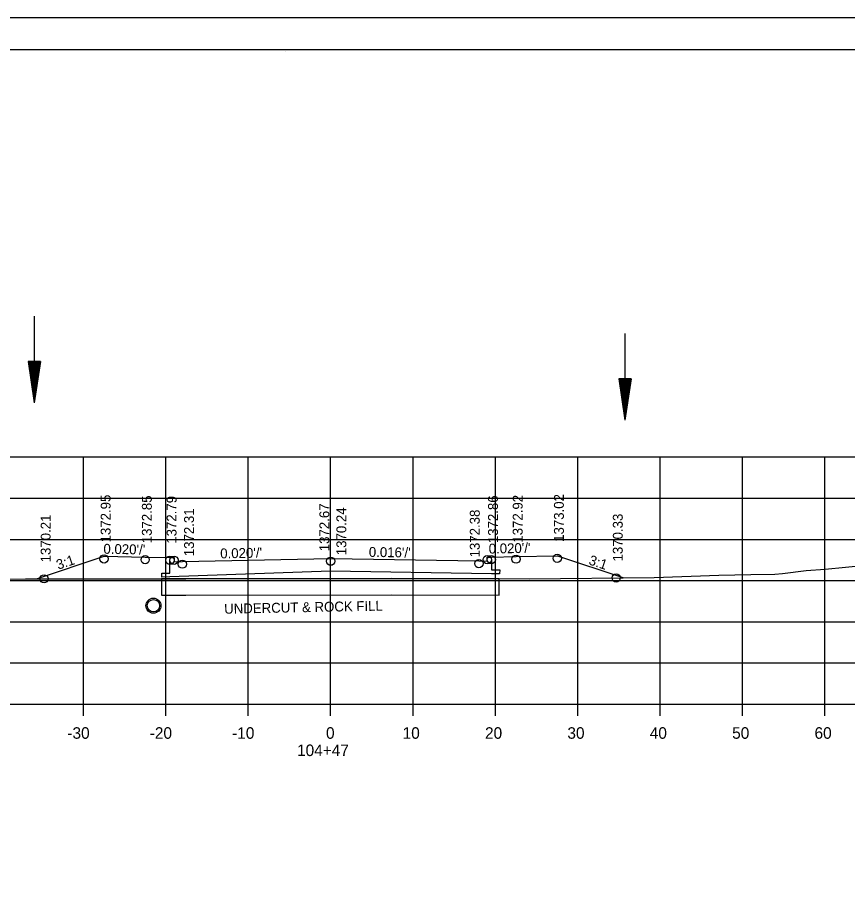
# Model space of a CAD drawing. Extents: x 1374311 to 1383814, y 384102 to 406278.
# Drawn here: x 1382682.8 to 1382783.6, y 385440.4 to 385545.9 of the extents above; entities that cross this region are included whole.
import ezdxf

# ---------------------------------------------------------------- set-up
doc = ezdxf.new("R2010")
doc.units = 0
for name, color, linetype in [('R_Axis', 7, 'Continuous'), ('R_Axis Annot', 7, 'Continuous'), ('R_Border', 7, 'Continuous'), ('R_Draft', 7, 'Continuous'), ('R_Exist Surface', 7, 'Continuous'), ('R_Fin Surface', 7, 'Continuous'), ('R_Grid', 7, 'Continuous'), ('R_No Plot', 7, 'Continuous'), ('R_Water', 7, 'Continuous'), ('R_Xsect Elev', 7, 'Continuous'), ('R_Xsect Slope', 7, 'Continuous')]:
    doc.layers.add(name, color=color, linetype=linetype)

msp = doc.modelspace()

# ---------------------------------------------------------------- linework, layer by layer
at = {"layer": 'R_Axis'}
for p, q in [((1382580.86, 385462.55), (1382860.86, 385462.55)), ((1382690.86, 385461.15), (1382690.86, 385462.55)), ((1382700.86, 385461.15), (1382700.86, 385462.55)), ((1382710.86, 385461.15), (1382710.86, 385462.55)), ((1382720.86, 385461.15), (1382720.86, 385462.55)), ((1382730.86, 385461.15), (1382730.86, 385462.55)), ((1382740.86, 385461.15), (1382740.86, 385462.55)), ((1382750.86, 385461.15), (1382750.86, 385462.55)), ((1382760.86, 385461.15), (1382760.86, 385462.55)), ((1382770.86, 385461.15), (1382770.86, 385462.55)), ((1382780.86, 385461.15), (1382780.86, 385462.55))]:
    msp.add_line(p, q, dxfattribs=at)
at = {"layer": 'R_Border'}
for p, q in [((1382562.86, 385542.01), (1382879.04, 385542.01)), ((1382715.38, 385541.75), (1382715.38, 385541.75)), ((1382715.38, 385541.75), (1382715.38, 385541.75))]:
    msp.add_line(p, q, dxfattribs=at)
at = {"layer": 'R_Draft'}
for p, q in [((1382684.14, 385504.14), (1382684.89, 385499.14)), ((1382685.64, 385504.14), (1382684.14, 385504.14)), ((1382684.26, 385504.14), (1382684.89, 385499.98)), ((1382684.39, 385504.14), (1382684.89, 385500.84)), ((1382684.51, 385504.14), (1382684.89, 385501.67)), ((1382684.64, 385504.14), (1382684.89, 385502.52)), ((1382684.77, 385504.14), (1382684.89, 385503.35)), ((1382685.64, 385504.14), (1382684.89, 385499.14)), ((1382685.13, 385504.14), (1382684.89, 385502.52)), ((1382685.38, 385504.14), (1382684.89, 385500.84)), ((1382685.51, 385504.14), (1382684.89, 385499.98)), ((1382685.26, 385504.14), (1382684.89, 385501.67)), ((1382685, 385504.14), (1382684.89, 385503.35)), ((1382755.84, 385502.02), (1382756.59, 385497.02)), ((1382757.34, 385502.02), (1382755.84, 385502.02)), ((1382755.96, 385502.02), (1382756.59, 385497.85)), ((1382756.09, 385502.02), (1382756.59, 385498.71)), ((1382756.22, 385502.02), (1382756.59, 385499.55)), ((1382756.34, 385502.02), (1382756.59, 385500.39)), ((1382756.47, 385502.02), (1382756.59, 385501.23)), ((1382757.34, 385502.02), (1382756.59, 385497.02)), ((1382756.83, 385502.02), (1382756.59, 385500.39)), ((1382757.09, 385502.02), (1382756.59, 385498.71)), ((1382757.21, 385502.02), (1382756.59, 385497.85)), ((1382756.96, 385502.02), (1382756.59, 385499.55)), ((1382756.71, 385502.02), (1382756.59, 385501.23))]:
    msp.add_line(p, q, dxfattribs=at)
at = {"layer": 'R_Exist Surface'}
msp.add_lwpolyline([(1382660.9, 385477.71), (1382683.8, 385477.75), (1382698.9, 385477.78), (1382703.3, 385477.78), (1382728.27, 385477.8), (1382744.96, 385477.78), (1382760.14, 385477.91), (1382767.99, 385478.21), (1382771.88, 385478.29), (1382774.78, 385478.32), (1382775.7, 385478.42), (1382778.59, 385478.76), (1382780.88, 385478.95), (1382788.28, 385479.67)], dxfattribs=at)
msp.add_circle((1382699.35, 385474.5), 0.917, dxfattribs=at)
at = {"layer": 'R_Fin Surface'}
msp.add_line((1382700.31, 385477.78), (1382700.31, 385475.78), dxfattribs=at)
for points in [[(1382685.12, 385477.75), (1382685.14, 385477.76), (1382693.35, 385480.5), (1382698.34, 385480.4), (1382698.35, 385480.4), (1382701.34, 385480.34), (1382701.35, 385480.34), (1382701.35, 385480.34), (1382701.85, 385480.34), (1382701.86, 385479.84), (1382701.86, 385479.84), (1382701.86, 385479.84), (1382702.86, 385479.86), (1382720.81, 385480.22), (1382720.86, 385480.22), (1382720.91, 385480.22), (1382738.86, 385479.93), (1382738.86, 385479.93), (1382739.86, 385479.91), (1382739.87, 385480.41), (1382739.87, 385480.41), (1382740.37, 385480.41), (1382740.37, 385480.41), (1382743.36, 385480.47), (1382743.37, 385480.47), (1382748.36, 385480.57), (1382748.37, 385480.57), (1382748.39, 385480.56), (1382756.45, 385477.88)], [(1382740.37, 385480.09), (1382740.38, 385478.84), (1382741.38, 385478.85), (1382741.37, 385478.35), (1382740.37, 385478.37), (1382720.86, 385478.68), (1382701.35, 385477.99), (1382700.35, 385477.95), (1382700.36, 385478.45), (1382701.36, 385478.46), (1382701.35, 385480.02)], [(1382741.32, 385477.78), (1382728.27, 385477.8), (1382703.3, 385477.78), (1382700.31, 385477.78), (1382700.31, 385477.78)], [(1382700.31, 385477.79), (1382700.31, 385475.78), (1382703.3, 385475.78), (1382728.27, 385475.8), (1382741.32, 385475.78), (1382741.32, 385477.78)], [(1382700.31, 385475.78), (1382703.3, 385475.78), (1382728.27, 385475.8), (1382741.32, 385475.78), (1382741.32, 385477.78)]]:
    msp.add_lwpolyline(points, dxfattribs=at)
at = {"layer": 'R_Grid'}
for p, q in [((1382580.86, 385492.55), (1382860.86, 385492.55)), ((1382690.86, 385462.55), (1382690.86, 385492.55)), ((1382700.86, 385462.55), (1382700.86, 385492.55)), ((1382710.86, 385462.55), (1382710.86, 385492.55)), ((1382720.86, 385462.55), (1382720.86, 385492.55)), ((1382730.86, 385462.55), (1382730.86, 385492.55)), ((1382740.86, 385462.55), (1382740.86, 385492.55)), ((1382750.86, 385462.55), (1382750.86, 385492.55)), ((1382760.86, 385462.55), (1382760.86, 385492.55)), ((1382770.86, 385462.55), (1382770.86, 385492.55)), ((1382780.86, 385462.55), (1382780.86, 385492.55)), ((1382580.86, 385487.55), (1382860.86, 385487.55)), ((1382580.86, 385482.55), (1382860.86, 385482.55)), ((1382580.86, 385477.55), (1382860.86, 385477.55)), ((1382580.86, 385472.55), (1382860.86, 385472.55)), ((1382580.86, 385467.55), (1382860.86, 385467.55)), ((1382580.86, 385462.55), (1382860.86, 385462.55))]:
    msp.add_line(p, q, dxfattribs=at)
at = {"layer": 'R_No Plot'}
msp.add_line((1382550.46, 385545.91), (1382883.79, 385545.91), dxfattribs=at)
for points in [[(1382550.45, 385545.91), (1382883.79, 385545.91), (1382883.79, 385332.57), (1382550.45, 385332.57)], [(1382796.78, 385542.01), (1382796.78, 385532.13), (1382832.51, 385532.13), (1382832.51, 385529.21), (1382855.71, 385529.21), (1382855.71, 385506), (1382879.04, 385506), (1382879.04, 385336.55), (1382562.86, 385336.55), (1382562.86, 385542.01)]]:
    msp.add_lwpolyline(points, close=True, dxfattribs=at)
for centre in [(1382693.35, 385480.18), (1382693.35, 385480.18), (1382739.87, 385480.09), (1382739.87, 385480.09), (1382740.37, 385480.09), (1382743.37, 385480.15), (1382743.37, 385480.15), (1382748.37, 385480.25), (1382748.37, 385480.25), (1382698.35, 385480.08), (1382698.35, 385480.08), (1382701.35, 385480.02), (1382701.85, 385480.02), (1382701.85, 385480.02), (1382702.86, 385479.54), (1382702.86, 385479.54), (1382720.86, 385479.9), (1382720.86, 385479.9), (1382738.86, 385479.61), (1382738.86, 385479.61), (1382686.07, 385477.76), (1382686.07, 385477.76), (1382686.07, 385477.76), (1382686.07, 385477.76), (1382755.52, 385477.87), (1382755.52, 385477.87)]:
    msp.add_circle(centre, 0.5, dxfattribs=at)
at = {"layer": 'R_Water'}
for p, q in [((1382684.89, 385509.65), (1382684.89, 385499.14)), ((1382756.59, 385507.52), (1382756.59, 385497.02))]:
    msp.add_line(p, q, dxfattribs=at)
msp.add_circle((1382699.35, 385474.5), 0.75, dxfattribs=at)

# ---------------------------------------------------------------- texts
at = {"layer": 'R_Axis Annot'}
for s, p in [('-30', (1382688.9, 385458.35)), ('-20', (1382698.9, 385458.35)), ('-10', (1382708.9, 385458.35)), ('0', (1382720.3, 385458.35)), ('10', (1382729.6, 385458.35)), ('20', (1382739.6, 385458.35)), ('30', (1382749.6, 385458.35)), ('40', (1382759.6, 385458.35)), ('50', (1382769.6, 385458.35)), ('60', (1382779.6, 385458.35)), ('104+47', (1382716.78, 385456.25))]:
    msp.add_text(s, height=1.4, dxfattribs=at).set_placement(p)
at = {"layer": 'R_Fin Surface'}
msp.add_text('UNDERCUT & ROCK FILL', height=1.2, rotation=1.1458, dxfattribs=at).set_placement((1382707.95, 385473.52))
at = {"layer": 'R_Xsect Elev'}
for s, p in [('1372.95', (1382694.15, 385482.18)), ('1372.85', (1382699.15, 385482.08)), ('1372.79', (1382702.15, 385482.02)), ('1372.86', (1382741.17, 385482.09)), ('1372.92', (1382744.17, 385482.15)), ('1373.02', (1382749.17, 385482.25)), ('1372.31', (1382704.27, 385480.51)), ('1372.67', (1382720.7, 385481.11)), ('1370.24', (1382722.76, 385480.63)), ('1372.38', (1382738.96, 385480.36)), ('1370.21', (1382686.87, 385479.76)), ('1370.33', (1382756.32, 385479.87))]:
    msp.add_text(s, height=1.2, rotation=90, dxfattribs=at).set_placement(p)
at = {"layer": 'R_Xsect Slope'}
for s, rotation, p in [("0.020'/'", 358.8542, (1382693.27, 385480.81)), ("0.020'/'", 1.1458, (1382740.06, 385480.82)), ('3:1', 18.4349, (1382687.79, 385478.86)), ("0.020'/'", 1.1458, (1382707.47, 385480.24)), ("0.016'/'", 359.0746, (1382725.49, 385480.43)), ('3:1', 341.5651, (1382752.1, 385479.54))]:
    msp.add_text(s, height=1.2, rotation=rotation, dxfattribs=at).set_placement(p)

doc.saveas('drawing.dxf')
